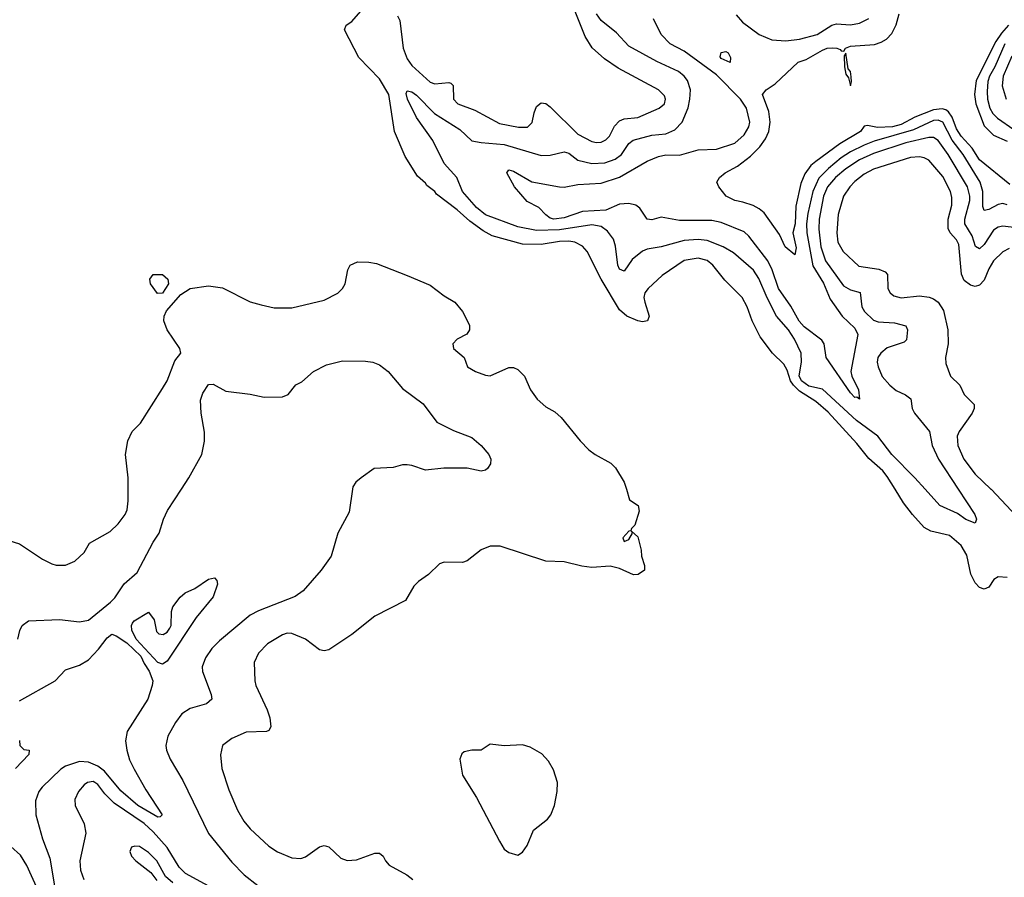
# Model space of a CAD drawing. Header units: inches. Extents: x 1552611 to 1694776, y 811966 to 917215.
# Tile 323 of 549: x 1614531 to 1618797, y 908319 to 912034. Entities that reach past the tile are written whole.
import ezdxf

# ---------------------------------------------------------------- set-up
doc = ezdxf.new("R2010")
doc.units = ezdxf.units.IN
doc.header["$MEASUREMENT"] = 0
doc.layers.add('B6910', color=7, linetype='Continuous')
doc.layers.add('B6911', color=7, linetype='Continuous')

msp = doc.modelspace()

# ---------------------------------------------------------------- linework, layer by layer
at = {"layer": 'B6910', "color": 5}
for points, elevation in [([(1614413.6, 910000), (1614419.5, 909970), (1614426.1, 909866.1), (1614441.7, 909821.7), (1614456.7, 909796.7), (1614479.9, 909779.9), (1614530, 909763.1), (1614630, 909697.6), (1614670, 909677), (1614690, 909670.4), (1614730, 909670.4), (1614770, 909688.5), (1614810, 909725.5), (1614833.6, 909766.4), (1614923.3, 909816.7), (1614957.3, 909850), (1614988.9, 909891.1), (1614996.8, 909910), (1615001.8, 909950), (1615001.3, 910000)], 980), ([(1614522.7, 909350), (1614531.9, 909388.1), (1614542.7, 909410), (1614569.7, 909430.3), (1614704.1, 909435.9), (1614790, 909426.2), (1614830, 909433.4), (1614924.5, 909510), (1614943.8, 909530), (1614983.5, 909590), (1615040.8, 909639.2), (1615109.8, 909770), (1615136.3, 909810), (1615154.9, 909870), (1615172.1, 909907.9), (1615231.7, 910000)], 960), ([(1615973, 910000), (1615958.8, 909901.2), (1615910.3, 909810), (1615880.4, 909710), (1615837.6, 909650), (1615759.9, 909560.1), (1615725.1, 909534.9), (1615566.4, 909473.6), (1615530, 909454.2), (1615397.2, 909342.8), (1615364.2, 909310), (1615335.8, 909270), (1615322.4, 909230), (1615323.2, 909210), (1615360.3, 909110), (1615363.7, 909090), (1615340.5, 909070), (1615270, 909050.6), (1615233.5, 909026.5), (1615206.5, 908990), (1615172.9, 908930), (1615164.7, 908890), (1615166.9, 908870), (1615182.7, 908830), (1615238.1, 908738.1), (1615350, 908507.9), (1615450, 908383.8), (1615504.1, 908330), (1615563.6, 908283.6)], 960), ([(1617159.5, 910000), (1617173.7, 909953.7), (1617210.8, 909930), (1617215.3, 909904.7), (1617196, 909844), (1617182, 909830), (1617179.6, 909820.4), (1617170, 909818), (1617144.7, 909790), (1617150, 909774), (1617170, 909782), (1617186, 909810), (1617182, 909818), (1617210, 909794), (1617223.6, 909736.4), (1617224.7, 909710), (1617238.8, 909670), (1617238.8, 909650), (1617211, 909630), (1617190, 909628.5), (1617130, 909657.2), (1617090, 909667.2), (1617010, 909660.5), (1616966.3, 909666.3), (1616890, 909685.1), (1616810, 909687.6), (1616612.7, 909752.7), (1616570, 909753.3), (1616530, 909737.6), (1616470, 909689.7), (1616450, 909682), (1616370, 909683.7), (1616350, 909677.2), (1616302.8, 909630), (1616259.5, 909600.5), (1616239.3, 909580.7), (1616202.6, 909517.4), (1616069.3, 909450.7), (1615970, 909370.8), (1615870, 909304.4), (1615850, 909300.4), (1615830, 909304.4), (1615770, 909349.7), (1615710, 909374.5), (1615690, 909376.8), (1615670, 909369.7), (1615604.9, 909330), (1615566, 909290), (1615546.7, 909250), (1615550.3, 909170), (1615554.6, 909150), (1615603.9, 909043.9), (1615615.2, 909010), (1615619.6, 908970), (1615610, 908955.1), (1615600.7, 908950), (1615512.2, 908947.8), (1615450, 908920.4), (1615410.4, 908890), (1615400.8, 908850), (1615407.2, 908790), (1615437.5, 908697.5), (1615475.2, 908610), (1615502.5, 908562.5), (1615529.5, 908529.5), (1615610, 908453.6), (1615648.8, 908428.8), (1615710, 908403.2), (1615750, 908400.7), (1615770, 908407.2), (1615830, 908450.3), (1615850, 908456.5), (1615870, 908450.3), (1615922.4, 908402.4), (1615950, 908392.2), (1615990, 908395.2), (1616070, 908423.2), (1616090, 908423.6), (1616106.3, 908410), (1616115.9, 908390), (1616131.8, 908371.8), (1616208.9, 908330), (1616234.3, 908310)], 980), ([(1618810, 909618), (1618770, 909620.5), (1618751.6, 909608.4), (1618730, 909575.6), (1618710, 909567.4), (1618690, 909574.5), (1618670, 909594.5), (1618651.4, 909631.4), (1618634.7, 909714.7), (1618610, 909756.5), (1618558.8, 909798.8), (1618478.4, 909818.4), (1618450, 909834.4), (1618398.6, 909890), (1618360.7, 909940.7), (1618324, 910000)], 980), ([(1618597.1, 910000), (1618668.9, 909890), (1618676, 909870), (1618670, 909853.2), (1618630, 909869.2), (1618594.4, 909894.4), (1618517.2, 909930), (1618454.1, 910000)], 960), ([(1618739, 910000), (1618739.5, 909999.5), (1618850, 909883.5)], 980), ([(1614530, 909083.5), (1614684.4, 909170), (1614730, 909218), (1614790, 909237.7), (1614830, 909260.2), (1614873, 909307), (1614910, 909356.9), (1614930, 909371.5), (1614950, 909364.2), (1614994.9, 909334.9), (1615056.3, 909276.3), (1615070, 909245.2), (1615092.3, 909212.3), (1615107.5, 909170), (1615105.8, 909150), (1615086, 909090), (1614997.6, 908950), (1614990.1, 908910), (1614995, 908870), (1615007.8, 908827.8), (1615026.8, 908786.8), (1615077.4, 908697.4), (1615148.4, 908590), (1615139.7, 908580.3), (1615130, 908579.8), (1615043.9, 908630), (1614970, 908693.9), (1614898.3, 908778.3), (1614870, 908800.9), (1614830, 908818), (1614790, 908820.2), (1614730, 908800.8), (1614710, 908787.5), (1614629.4, 908710), (1614614, 908690), (1614600.2, 908650), (1614601.5, 908590), (1614630, 908485.5), (1614661.3, 908401.3), (1614687.3, 908247.3)], 940), ([(1614530, 908910.8), (1614532, 908890), (1614550, 908872), (1614572, 908870), (1614571.3, 908851.3), (1614512.7, 908790)], 920), ([(1615480.2, 908210), (1615250, 908334.6), (1615222.3, 908362.3), (1615170, 908448.3), (1615110, 908515.6), (1615070, 908552.2), (1614940.6, 908640.6), (1614900.4, 908680.4), (1614870, 908721.3), (1614857.2, 908730), (1614850, 908733.6), (1614824.9, 908730), (1614810, 908719.3), (1614785.8, 908690), (1614770, 908656), (1614771.1, 908630), (1614810.2, 908550), (1614817.5, 908510), (1614791.8, 908390), (1614795.4, 908350), (1614809.5, 908309.5)], 960), ([(1614610, 908265.2), (1614563, 908370), (1614534.3, 908414.3), (1614450.5, 908490)], 940), ([(1615194.3, 908294.3), (1615162.7, 908322.7), (1615124.8, 908390), (1615090, 908425.7), (1615050, 908451.8), (1615030, 908454), (1615016, 908450), (1615008.7, 908430), (1615016.4, 908410), (1615034.4, 908390), (1615099.3, 908339.3), (1615125.5, 908305.5)], 980)]:
    msp.add_lwpolyline(points, dxfattribs=dict(at, elevation=elevation))
for points, elevation in [([(1615150, 909241.8), (1615129.2, 909249.2), (1615035.6, 909350), (1615017.7, 909390), (1615015.6, 909410), (1615020.1, 909419.9), (1615026.6, 909430), (1615090, 909467.7), (1615114.3, 909434.3), (1615124, 909384), (1615134, 909374), (1615153.2, 909370), (1615170, 909380.5), (1615182.3, 909397.7), (1615187.6, 909410), (1615189.7, 909470), (1615195.1, 909490), (1615227.3, 909532.8), (1615248.3, 909551.7), (1615290, 909570.4), (1615349.7, 909610.3), (1615375.9, 909615.9), (1615385.2, 909605.2), (1615388.1, 909588.1), (1615370, 909534), (1615295.3, 909444.7), (1615170, 909255.8)], 940), ([(1616570, 908895.3), (1616530, 908869.6), (1616490, 908869.6), (1616457.5, 908862.5), (1616446.7, 908853.3), (1616438.4, 908830), (1616450, 908761), (1616510, 908664), (1616610, 908474.8), (1616630, 908441), (1616650, 908426), (1616690, 908414.8), (1616710, 908427.3), (1616730, 908456), (1616757.7, 908522.3), (1616818, 908570), (1616832.7, 908590), (1616847.7, 908630), (1616859.7, 908690), (1616861.6, 908730), (1616844, 908784), (1616822.5, 908822.5), (1616794, 908854), (1616742.6, 908882.6), (1616710, 908892.2), (1616630, 908888.5)], 1020)]:
    msp.add_lwpolyline(points, close=True, dxfattribs=dict(at, elevation=elevation))
at = {"layer": 'B6911', "color": 5}
for points, elevation in [([(1618324, 910000), (1618290, 910055), (1618270, 910080.2), (1618210, 910132.9), (1618158.7, 910198.7), (1618034.1, 910334.1), (1617980.5, 910380.5), (1617910, 910424.4), (1617883, 910450), (1617870.2, 910470), (1617855.9, 910515.9), (1617842.2, 910542.2), (1617792.9, 910590), (1617739.9, 910659.9), (1617704.9, 910730), (1617683.6, 910790), (1617661.3, 910830), (1617585.9, 910905.9), (1617533.8, 910970), (1617510.2, 910990.2), (1617470, 911000.9), (1617410, 910990.9), (1617314.4, 910925.6), (1617253.4, 910870), (1617240.1, 910850), (1617235.9, 910830), (1617239.3, 910810), (1617257.8, 910750), (1617251.8, 910730), (1617230, 910724.6), (1617210, 910729), (1617162.2, 910750), (1617130, 910777.1), (1617049.9, 910909.9), (1616989.9, 911030), (1616970, 911053), (1616936.4, 911070), (1616910, 911074.8), (1616870, 911073.1), (1616790, 911059.8), (1616710, 911061.6), (1616577.6, 911097.6), (1616538.6, 911118.6), (1616481.3, 911161.3), (1616427.3, 911210), (1616337.4, 911277.4), (1616330, 911289.4), (1616295.1, 911315.1), (1616290, 911325.2), (1616255.4, 911355.4), (1616201.5, 911441.5), (1616155.4, 911550), (1616129.9, 911710), (1616090, 911777.4), (1616000.3, 911870), (1615938.7, 911990), (1615946, 912010), (1615970, 912026.4), (1616009.2, 912070.8)], 980), ([(1616168.4, 912050), (1616177.7, 912030), (1616193, 911910), (1616210, 911864.2), (1616230, 911835), (1616310, 911763.5), (1616330, 911756.4), (1616390, 911762.2), (1616398.8, 911758.8), (1616409.2, 911749.2), (1616410.2, 911690), (1616429.1, 911670), (1616502.5, 911642.5), (1616610, 911584.7), (1616691.8, 911568.2), (1616731.1, 911568.9), (1616751.6, 911588.4), (1616759.5, 911630), (1616770, 911657.4), (1616790, 911673.2), (1616810, 911671), (1616830, 911657.1), (1616950, 911538.1), (1617010, 911505.9), (1617030, 911501.3), (1617050, 911503.5), (1617070, 911513.7), (1617086.3, 911530), (1617108, 911572), (1617130, 911596.3), (1617150, 911604.5), (1617210, 911610.8), (1617302.4, 911650), (1617324.7, 911670), (1617329.7, 911690), (1617324.1, 911704.1), (1617299.1, 911730), (1617124.2, 911824.2), (1617064.8, 911864.8), (1617011.9, 911911.9), (1616980.6, 911960.6), (1616937.8, 912070)], 980), ([(1618454.1, 910000), (1618409, 910050), (1618309.5, 910150), (1618249.2, 910230), (1618157.3, 910297.3), (1618010, 910433.3), (1617950, 910446.2), (1617917.6, 910470), (1617908.8, 910491.2), (1617919, 910550), (1617916.2, 910590), (1617888.4, 910650), (1617862.5, 910690), (1617810.3, 910750.3), (1617769.1, 910829.1), (1617732.8, 910912.8), (1617710, 910948.5), (1617623.6, 911023.6), (1617579.2, 911050), (1617510, 911077.2), (1617470, 911082.1), (1617410, 911077), (1617310, 911049.9), (1617250, 911039.9), (1617230, 911031.4), (1617185.3, 910994.7), (1617150, 910944.8), (1617130, 910953.1), (1617122.9, 910970), (1617112.7, 911052.7), (1617103.4, 911083.4), (1617077.5, 911117.5), (1617050, 911137.4), (1617010, 911145.8), (1616870, 911123.9), (1616770, 911121), (1616690, 911137.2), (1616550, 911188.9), (1616510, 911220.2), (1616450, 911289.2), (1616424.9, 911350), (1616370.3, 911410.3), (1616320.9, 911510), (1616249.9, 911610), (1616211.8, 911690), (1616205.5, 911714.5), (1616210, 911726.4), (1616230, 911721.6), (1616250, 911706.7), (1616327.8, 911627.8), (1616438.3, 911558.3), (1616490, 911509.6), (1616530, 911501.9), (1616630, 911493.7), (1616790, 911445.1), (1616830, 911446.4), (1616890, 911462.1), (1616910, 911455.6), (1616950, 911426.1), (1617010, 911411.6), (1617065.9, 911414.1), (1617110.5, 911429.5), (1617138.8, 911450), (1617170, 911497.7), (1617188.4, 911511.6), (1617270, 911533.2), (1617330, 911539.9), (1617370, 911556.8), (1617400.8, 911590), (1617427.2, 911652.8), (1617435.1, 911690), (1617437.2, 911730), (1617425, 911770), (1617409.9, 911790), (1617385.7, 911810), (1617292.2, 911852.2), (1617170, 911919.4), (1617116.3, 911976.3), (1617049.9, 912030), (1617030, 912059.7)], 960), ([(1618820.3, 911320.3), (1618690, 911427.1), (1618657.4, 911477.4), (1618609.7, 911530), (1618590, 911561.8), (1618571, 911611), (1618554.6, 911634.6), (1618542.9, 911642.9), (1618528.2, 911648.2), (1618490, 911642.8), (1618410, 911611.8), (1618350, 911580.3), (1618312.2, 911570), (1618247.1, 911567.1), (1618204.1, 911575.9), (1618190, 911572.3), (1618173.2, 911550), (1618083.9, 911496.1), (1617980, 911420), (1617958.3, 911401.7), (1617933.1, 911366.9), (1617916.1, 911323.9), (1617894.2, 911225.8), (1617890.4, 911149.6), (1617880.8, 911110), (1617894.6, 911045.4), (1617890, 911016), (1617848.2, 911050), (1617823.1, 911103.1), (1617756.6, 911196.6), (1617734.8, 911214.8), (1617708.5, 911228.5), (1617664.1, 911244.1), (1617629.4, 911250), (1617591.5, 911270), (1617559.6, 911310), (1617551.6, 911330), (1617563.5, 911350), (1617587.8, 911370), (1617640.6, 911399.4), (1617697.6, 911442.4), (1617737.4, 911482.6), (1617762.3, 911517.7), (1617777.3, 911550), (1617783.2, 911590), (1617776.5, 911636.5), (1617748.9, 911710), (1617764.7, 911730), (1617804, 911756), (1617904.5, 911850), (1617939, 911861), (1618010, 911901.7), (1618030, 911910.1), (1618052, 911912), (1618071.3, 911910), (1618085.5, 911905.5), (1618090, 911898.8), (1618102, 911898), (1618108.7, 911910), (1618130, 911918.6), (1618233.9, 911926.1), (1618263.9, 911936.1), (1618286.6, 911950), (1618310, 911974.4), (1618328.3, 912011.7), (1618340.8, 912059.2)], 920), ([(1618810, 911232.1), (1618790, 911238.2), (1618770, 911233.6), (1618730, 911211.2), (1618710, 911207), (1618704.4, 911224.4), (1618703.5, 911290), (1618691.8, 911330), (1618618.8, 911450), (1618571.5, 911511.5), (1618529.9, 911590), (1618510, 911599.1), (1618490, 911597.6), (1618403, 911557), (1618233, 911507), (1618190, 911490.2), (1618130, 911461.2), (1618090, 911435.2), (1618035.1, 911390), (1617993.2, 911346.8), (1617967.5, 911290), (1617945.6, 911194.4), (1617940.4, 911150), (1617941.7, 911110), (1617967.1, 910967.1), (1618013.2, 910893.2), (1618043.1, 910823.1), (1618093.8, 910750), (1618150, 910697.1), (1618161.7, 910670), (1618131.4, 910510), (1618135.8, 910490), (1618165.2, 910430), (1618170, 910389.5), (1618158.3, 910398.3), (1618150, 910397.2), (1618130, 910417.7), (1618025.2, 910570), (1618016.5, 910630), (1618005.9, 910645.9), (1617930, 910703.6), (1617908.1, 910728.1), (1617872.3, 910792.3), (1617818.1, 910870), (1617791.8, 910950), (1617772.8, 910990), (1617690, 911096.3), (1617670, 911115), (1617570, 911155.6), (1617530, 911164), (1617390, 911164.1), (1617310, 911178.5), (1617270, 911167.2), (1617250, 911169.7), (1617218, 911218), (1617200.4, 911230), (1617170, 911237.6), (1617130, 911234.7), (1617070, 911208.2), (1616970, 911203.6), (1616890, 911174.9), (1616845.1, 911170), (1616830, 911174.2), (1616810, 911188.4), (1616780.5, 911220.5), (1616730, 911246), (1616674.8, 911310), (1616641.5, 911370), (1616650, 911383.1), (1616670, 911378), (1616750, 911332.2), (1616870, 911309.2), (1616890, 911308.4), (1616950, 911320.1), (1617050, 911326.1), (1617130, 911352.4), (1617250, 911420.8), (1617298.4, 911441.6), (1617330, 911449.1), (1617390, 911447.4), (1617470, 911469.5), (1617550, 911472.4), (1617630, 911499.4), (1617670, 911534.6), (1617690.3, 911569.7), (1617694.3, 911590), (1617679.9, 911650), (1617654.5, 911690), (1617550, 911794.5), (1617410, 911897.9), (1617348.9, 911930), (1617310.7, 911970), (1617277.7, 912037.7)], 940), ([(1617634.6, 912054.6), (1617663.4, 912023.4), (1617734.3, 911970), (1617790, 911946.2), (1617850, 911941.8), (1617910, 911949.3), (1617986, 911970), (1618050, 912009.5), (1618070, 912016.2), (1618130, 912012.3), (1618170, 912018.6), (1618210, 912039.8)], 940), ([(1618815.6, 912010), (1618784.3, 911975.7), (1618760.5, 911939.5), (1618675.3, 911770), (1618667.3, 911710), (1618673.3, 911670), (1618710, 911574), (1618750, 911534.1), (1618810, 911507.2)], 920), ([(1618799.7, 911930), (1618755.9, 911830), (1618733.3, 911790), (1618725.8, 911765.8), (1618722.3, 911722.3), (1618724.4, 911690), (1618734.7, 911650), (1618747.4, 911627.4), (1618766.8, 911606.8), (1618838.6, 911558.6)], 940), ([(1618830, 911875.9), (1618792.3, 911790), (1618787.4, 911747.4), (1618804.3, 911690)], 960), ([(1618850, 911132.1), (1618790, 911139.7), (1618770, 911135.4), (1618750, 911122), (1618710, 911060.2), (1618690, 911041), (1618671.6, 911051.6), (1618657.2, 911097.2), (1618625.9, 911150), (1618625.9, 911170), (1618647.1, 911250), (1618647.6, 911270), (1618637.1, 911310), (1618553.1, 911450), (1618510, 911509.9), (1618490, 911523.1), (1618470, 911523.9), (1618370, 911500.2), (1618230, 911453.7), (1618170, 911427.2), (1618110, 911388.2), (1618065.3, 911350), (1618031.2, 911310), (1618014.3, 911270), (1617995.1, 911170), (1617993.4, 911126.6), (1618001.8, 911050), (1618021.6, 910990), (1618100.6, 910880.6), (1618130, 910863.6), (1618172.3, 910852.3), (1618179.3, 910790), (1618190.8, 910770), (1618230, 910732.5), (1618250, 910724.6), (1618321.3, 910721.3), (1618370, 910708), (1618377.2, 910690), (1618372.5, 910647.5), (1618362.6, 910637.4), (1618290, 910612.5), (1618261.4, 910590), (1618248.8, 910570), (1618245.9, 910550), (1618250.1, 910530), (1618268.3, 910488.3), (1618300.6, 910450), (1618328.2, 910428.2), (1618369.1, 910409.1), (1618391.4, 910391.4), (1618398.3, 910350), (1618408, 910330), (1618472.3, 910250), (1618484.8, 910190), (1618512.4, 910130), (1618597.1, 910000)], 960), ([(1618817.7, 911042.3), (1618790, 911028.4), (1618750.5, 910989.5), (1618730, 910955.3), (1618710, 910906), (1618690, 910883.8), (1618670, 910878.5), (1618650, 910883.5), (1618623.6, 910903.6), (1618611.6, 910931.6), (1618599.7, 911059.7), (1618590, 911079.8), (1618561.8, 911110), (1618553, 911130), (1618554.3, 911170), (1618570.3, 911230), (1618570, 911264), (1618564.3, 911290), (1618530, 911354.1), (1618470, 911425.6), (1618450, 911436.2), (1618430, 911440.2), (1618390, 911436.3), (1618230, 911385.7), (1618190, 911364.4), (1618150, 911333.3), (1618127, 911310), (1618100.4, 911270), (1618076.9, 911190), (1618071.8, 911110), (1618075.8, 911070), (1618098.2, 911030), (1618166.9, 910966.9), (1618253.4, 910953.4), (1618281.4, 910941.4), (1618291.6, 910930), (1618293, 910870), (1618302.3, 910850), (1618318, 910838), (1618350, 910829.4), (1618430, 910837.6), (1618471.5, 910831.5), (1618490, 910824.7), (1618510.1, 910810.1), (1618534.1, 910774.1), (1618552.4, 910690), (1618553.8, 910630), (1618542.7, 910570), (1618544.2, 910544.2), (1618564, 910490), (1618604.4, 910450), (1618623.6, 910410), (1618666.5, 910366.5), (1618667, 910350), (1618657.5, 910330), (1618601.1, 910250), (1618593.3, 910230), (1618595.6, 910190), (1618622.1, 910130), (1618670, 910065), (1618739, 910000)], 980), ([(1615001.3, 910000), (1615000.7, 910050), (1614989.7, 910150), (1614999.6, 910210), (1615018, 910250), (1615054.1, 910285.9), (1615150, 910436.3), (1615170.3, 910470), (1615203.3, 910556.7), (1615229.8, 910590), (1615224.5, 910610), (1615170.5, 910690), (1615155.8, 910730), (1615157.5, 910750), (1615167.2, 910772.8), (1615230, 910843.8), (1615270, 910869.3), (1615350, 910881.3), (1615410, 910872.7), (1615530, 910812.2), (1615578, 910798), (1615634.5, 910785.5), (1615710, 910786.3), (1615850, 910819.5), (1615910, 910848.9), (1615929.7, 910870), (1615940.9, 910890), (1615953.6, 910950), (1615962.9, 910970), (1615994.8, 910985.2), (1616044.1, 910984.1), (1616077.7, 910977.7), (1616210, 910926.3), (1616310, 910883.9), (1616370, 910838), (1616416.4, 910810), (1616450.4, 910770), (1616480.7, 910710), (1616480.7, 910690), (1616468.1, 910671.9), (1616427.3, 910650), (1616407.7, 910630), (1616410.6, 910610), (1616457.3, 910570), (1616470.8, 910530), (1616506, 910510), (1616550, 910493.4), (1616570, 910490.7), (1616650, 910527.7), (1616670, 910527.7), (1616690, 910519.1), (1616718, 910490), (1616743.7, 910430), (1616773.4, 910390), (1616810, 910357.4), (1616850, 910334.6), (1616877.6, 910310), (1616959.3, 910210), (1616997.6, 910170), (1617024.4, 910150), (1617092.2, 910112.2), (1617112.6, 910092.6), (1617150.2, 910030), (1617159.5, 910000)], 980), ([(1615231.7, 910000), (1615264, 910050), (1615319.8, 910150), (1615331.8, 910208.2), (1615332.7, 910247.3), (1615317.4, 910330), (1615314.7, 910385.3), (1615324.4, 910415.6), (1615350, 910454), (1615370, 910454.4), (1615424.8, 910424.8), (1615530, 910412.2), (1615590, 910398.3), (1615670, 910400.1), (1615694, 910410), (1615728, 910452), (1615754.2, 910465.8), (1615803.6, 910510), (1615860.5, 910539.5), (1615930, 910555.6), (1616030, 910554.6), (1616061, 910550), (1616090, 910538.3), (1616128.2, 910510), (1616190, 910436.4), (1616279.3, 910370), (1616339.1, 910290), (1616410, 910254.9), (1616490, 910223.8), (1616530.6, 910190), (1616564, 910150), (1616573, 910130), (1616570.5, 910110), (1616558, 910090), (1616550, 910082), (1616530, 910078.4), (1616470, 910091.8), (1616368.5, 910091.5), (1616290, 910082), (1616230, 910102.9), (1616210, 910105.6), (1616190, 910105.6), (1616150, 910093.6), (1616066.8, 910090), (1616010, 910049.6), (1615988.2, 910030), (1615974.4, 910010), (1615973, 910000)], 960)]:
    msp.add_lwpolyline(points, dxfattribs=dict(at, elevation=elevation))
for points, elevation in [([(1617610, 911849), (1617570, 911865.1), (1617566.5, 911873.5), (1617570, 911892.4), (1617590, 911895.5), (1617601, 911890), (1617611.3, 911870)], 920), ([(1618110, 911888.7), (1618102.5, 911877.5), (1618104.9, 911830), (1618110, 911798), (1618121.6, 911781.6), (1618130, 911748), (1618135.1, 911764.9), (1618133.2, 911786.8), (1618130, 911809), (1618120.7, 911820.7)], 920), ([(1615127.8, 910847.8), (1615098, 910890), (1615095.4, 910910), (1615109.2, 910930.8), (1615150, 910930.2), (1615172.6, 910910), (1615175.7, 910890), (1615150, 910849.8)], 980)]:
    msp.add_lwpolyline(points, close=True, dxfattribs=dict(at, elevation=elevation))

doc.saveas('drawing.dxf')
